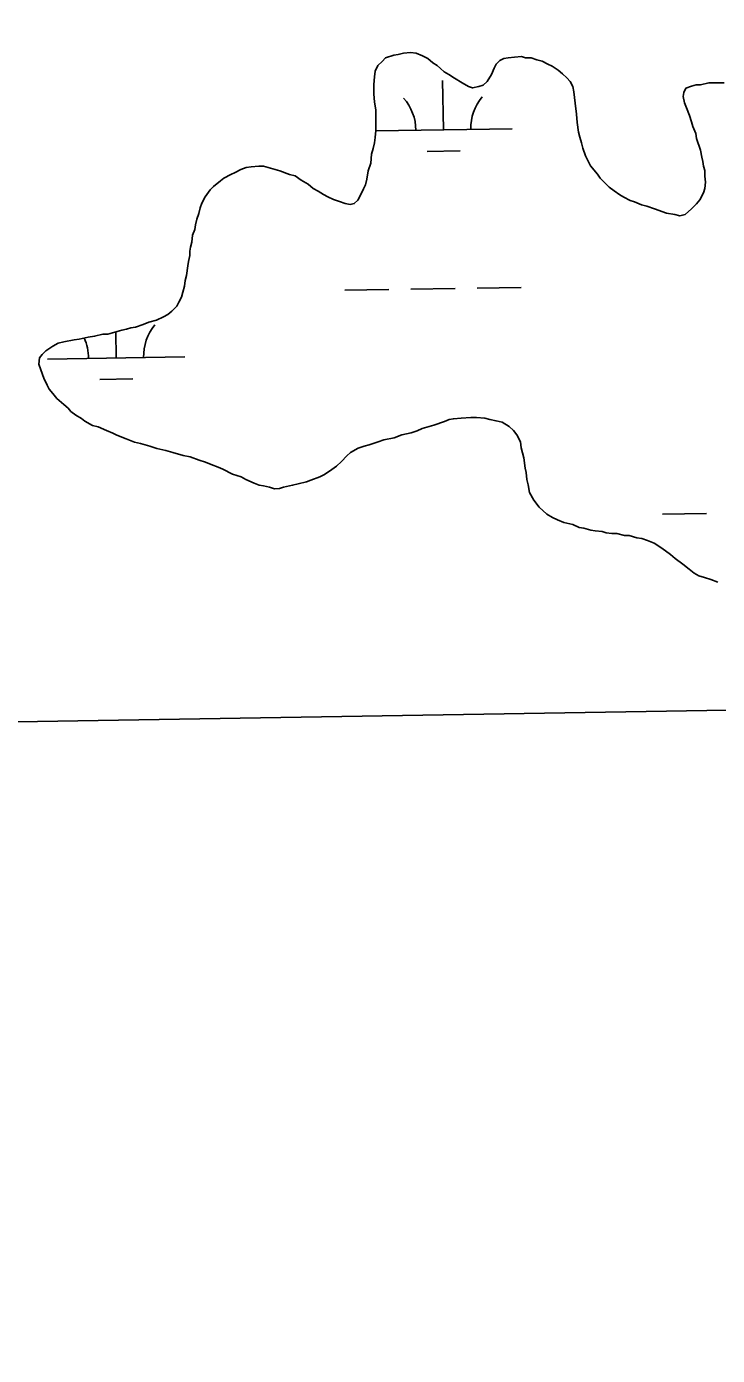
# Model space of a CAD drawing. Extents: x 3855477 to 3893699, y 299188 to 325115.
# Drawn here: x 3888008 to 3888510, y 304617 to 305583 of the extents above; entities that cross this region are included whole.
import ezdxf

# ---------------------------------------------------------------- set-up
doc = ezdxf.new("R2010")
doc.units = 0
for name, color, linetype in [('V-GRID-FRAM', 7, 'Continuous'), ('V-TOPO-SHOR', 7, 'Continuous'), ('V-WETL-SWMP', 7, 'Continuous')]:
    doc.layers.add(name, color=color, linetype=linetype)

msp = doc.modelspace()

# ---------------------------------------------------------------- linework, layer by layer
at = {"layer": 'V-GRID-FRAM'}
msp.add_lwpolyline([(3859445.33, 322796.98), (3891292.64, 323315.82), (3891596.75, 305135.92), (3859733.58, 304616.82), (3859445.33, 322796.98)], dxfattribs=at)
at = {"layer": 'V-TOPO-SHOR'}
for points in [[(3888180.42, 305481.27), (3888187, 305479.25), (3888192.07, 305477.73), (3888199.16, 305475.21), (3888203.21, 305474.2), (3888207.77, 305471.17), (3888212.84, 305468.14), (3888216.39, 305465.1), (3888219.94, 305463.08), (3888223.99, 305460.55), (3888227.03, 305459.04), (3888231.09, 305457.02), (3888235.65, 305455.5), (3888239.7, 305453.99), (3888243.24, 305453.48), (3888246.28, 305453.99), (3888248.81, 305456.53), (3888250.83, 305460.08), (3888252.85, 305464.64), (3888254.37, 305467.68), (3888255.38, 305471.73), (3888256.38, 305477.81), (3888258.4, 305483.38), (3888258.9, 305489.96), (3888259.91, 305494.02), (3888260.92, 305498.07), (3888261.42, 305502.12), (3888261.92, 305507.18), (3888261.91, 305513.26), (3888261.91, 305518.33), (3888261.9, 305521.87), (3888260.88, 305527.95), (3888260.37, 305533.52), (3888260.37, 305537.57), (3888260.36, 305540.6), (3888260.86, 305546.17), (3888261.36, 305550.23), (3888263.39, 305554.28), (3888266.42, 305557.33), (3888268.95, 305559.86), (3888275.02, 305561.89), (3888278.06, 305562.4), (3888282.11, 305563.42), (3888287.17, 305563.93), (3888291.23, 305563.43), (3888295.79, 305561.41), (3888299.84, 305559.39), (3888303.39, 305556.35), (3888306.43, 305554.33), (3888308.96, 305552.31), (3888311.5, 305549.78), (3888315.04, 305547.76), (3888319.1, 305545.23), (3888324.67, 305541.69), (3888329.23, 305539.16), (3888332.27, 305538.16), (3888336.83, 305539.17), (3888339.87, 305540.19), (3888342.9, 305542.72), (3888345.94, 305547.79), (3888347.96, 305552.35), (3888349.47, 305555.39), (3888352, 305557.93), (3888355.04, 305559.45), (3888358.08, 305559.96), (3888362.63, 305560.47), (3888367.7, 305560.98), (3888370.73, 305559.98), (3888374.79, 305559.98), (3888378.84, 305558.47), (3888382.89, 305557.46), (3888386.95, 305555.43), (3888389.99, 305553.92), (3888394.55, 305550.89), (3888397.59, 305548.36), (3888400.63, 305545.32), (3888403.17, 305542.79), (3888405.19, 305539.25), (3888405.7, 305535.2), (3888406.73, 305527.1), (3888407.75, 305519), (3888408.26, 305512.92), (3888409.28, 305505.83), (3888410.3, 305502.29), (3888411.32, 305498.24), (3888412.34, 305494.19), (3888414.37, 305488.62), (3888417.92, 305481.54), (3888422.99, 305475.47), (3888425.02, 305472.43), (3888429.08, 305468.38), (3888431.61, 305465.85), (3888435.16, 305463.33), (3888439.21, 305460.29), (3888442.25, 305458.78), (3888446.81, 305456.25), (3888449.85, 305455.24), (3888454.92, 305453.22), (3888458.97, 305452.21), (3888464.54, 305450.19), (3888473.16, 305447.16)], [(3888473.16, 305447.16), (3888479.24, 305446.16), (3888482.78, 305445.15), (3888486.83, 305446.17), (3888491.38, 305450.22), (3888494.92, 305453.77), (3888497.45, 305456.81), (3888499.98, 305461.88), (3888500.99, 305464.92), (3888501.49, 305469.48), (3888500.98, 305474.03), (3888500.97, 305478.09), (3888499.96, 305481.12), (3888499.45, 305484.67), (3888498.94, 305487.71), (3888497.92, 305492.77), (3888494.87, 305501.37), (3888494.36, 305504.92), (3888492.33, 305509.98), (3888491.31, 305513.52), (3888489.79, 305518.08), (3888487.75, 305523.65), (3888486.23, 305527.19), (3888485.21, 305531.75), (3888485.72, 305534.79), (3888487.23, 305537.83), (3888491.28, 305539.35), (3888494.83, 305540.36), (3888497.86, 305540.37), (3888503.94, 305541.9), (3888507.99, 305541.9), (3888515.08, 305541.91)], [(3888214.61, 305252.92), (3888211.57, 305251.9), (3888205.5, 305250.37), (3888201.45, 305249.36), (3888194.86, 305247.83), (3888191.83, 305246.82), (3888188.28, 305246.81), (3888184.73, 305247.82), (3888180.18, 305248.83), (3888177.14, 305249.33), (3888173.59, 305250.85), (3888167.51, 305253.37), (3888163.96, 305255.39), (3888157.88, 305257.41), (3888150.79, 305260.95), (3888147.25, 305262.46), (3888142.18, 305264.48), (3888138.13, 305266), (3888133.57, 305267.51), (3888126.98, 305270.04), (3888121.92, 305271.04), (3888114.32, 305273.06), (3888109.25, 305274.57), (3888102.67, 305276.09), (3888097.6, 305277.6), (3888091.02, 305279.62), (3888086.46, 305280.62), (3888080.38, 305283.15), (3888073.79, 305285.67), (3888070.75, 305287.19), (3888066.19, 305289.21), (3888060.11, 305291.73), (3888056.06, 305292.74), (3888050.48, 305295.77), (3888047.95, 305297.8), (3888043.9, 305300.33), (3888040.35, 305302.85), (3888038.32, 305305.38), (3888035.28, 305307.91), (3888030.21, 305312.46), (3888027.17, 305316.01), (3888024.63, 305319.04), (3888023.11, 305322.08), (3888020.57, 305327.14), (3888018.54, 305333.21), (3888017.01, 305337.26), (3888017.52, 305341.82), (3888019.54, 305344.35), (3888022.07, 305346.89), (3888027.13, 305350.44), (3888031.18, 305352.47), (3888035.23, 305353.49), (3888042.82, 305355.02), (3888046.36, 305355.53), (3888052.95, 305357.05), (3888057.5, 305357.56), (3888063.58, 305359.09), (3888067.12, 305359.1), (3888072.19, 305360.62), (3888077.25, 305362.14), (3888080.79, 305362.65), (3888083.83, 305363.67), (3888087.37, 305364.18), (3888092.94, 305366.21), (3888096.99, 305367.73), (3888102.56, 305369.26), (3888107.62, 305371.8), (3888110.66, 305373.32), (3888113.69, 305375.86), (3888117.23, 305379.41), (3888118.75, 305382.45), (3888120.77, 305385.99), (3888121.78, 305389.54), (3888122.79, 305394.1), (3888123.29, 305398.15), (3888124.3, 305401.7), (3888125.3, 305408.79), (3888125.81, 305411.83), (3888126.81, 305416.39), (3888126.81, 305419.42), (3888127.31, 305422.46), (3888128.32, 305426.01), (3888128.82, 305431.07), (3888130.34, 305435.13), (3888130.84, 305438.67), (3888131.85, 305442.73), (3888133.36, 305446.78), (3888134.37, 305450.83), (3888135.38, 305454.38), (3888137.91, 305458.93), (3888141.45, 305464), (3888143.97, 305466.54), (3888149.03, 305470.6), (3888151.56, 305472.62), (3888156.62, 305475.16), (3888159.66, 305476.68), (3888163.71, 305478.71), (3888167.76, 305480.24), (3888171.3, 305480.75), (3888176.87, 305481.26), (3888180.42, 305481.27)], [(3888510.43, 305178.81), (3888505.36, 305180.84), (3888500.8, 305182.35), (3888496.75, 305183.36), (3888493.21, 305185.38), (3888489.66, 305188.41), (3888485.1, 305191.95), (3888479.52, 305196), (3888475.97, 305199.03), (3888469.89, 305203.58), (3888464.32, 305207.12), (3888459.25, 305209.14), (3888455.2, 305210.65), (3888451.65, 305211.16), (3888446.08, 305212.67), (3888442.53, 305212.66), (3888436.96, 305214.18), (3888433.42, 305214.17), (3888429.37, 305214.68), (3888426.33, 305215.68), (3888421.26, 305216.18), (3888418.22, 305216.69), (3888413.16, 305218.2), (3888409.61, 305218.7), (3888405.05, 305220.73), (3888398.47, 305222.24), (3888393.91, 305224.26), (3888390.36, 305225.77), (3888386.31, 305228.3), (3888380.73, 305233.36), (3888376.67, 305238.42), (3888373.63, 305243.98), (3888372.61, 305249.55), (3888371.59, 305253.6), (3888371.08, 305258.67), (3888370.57, 305261.7), (3888369.55, 305269.3), (3888367.51, 305276.39), (3888367, 305280.94), (3888364.46, 305286), (3888361.93, 305289.04), (3888358.89, 305292.08), (3888353.82, 305295.11), (3888349.26, 305296.11), (3888344.7, 305297.12), (3888341.16, 305298.13), (3888335.08, 305298.63), (3888331.03, 305298.62), (3888323.94, 305298.11), (3888318.37, 305297.6), (3888315.33, 305297.09), (3888311.79, 305295.57), (3888304.19, 305293.02), (3888300.65, 305292.01), (3888295.59, 305290.48), (3888292.04, 305288.96), (3888287.49, 305287.43), (3888280.91, 305285.91), (3888275.34, 305283.88), (3888267.75, 305282.35), (3888263.7, 305280.82), (3888257.12, 305278.79), (3888253.57, 305277.78), (3888249.02, 305276.25), (3888243.45, 305273.21), (3888240.92, 305270.67), (3888236.87, 305266.61), (3888233.33, 305263.07), (3888228.27, 305259.52), (3888224.23, 305256.98), (3888221.19, 305255.46), (3888214.61, 305252.92)]]:
    msp.add_lwpolyline(points, dxfattribs=at)
at = {"layer": 'V-WETL-SWMP'}
for p, q in [((3888311.01, 305507.61), (3888310.42, 305543.61)), ((3888261.88, 305506.81), (3888361, 305508.43)), ((3888299.26, 305491.99), (3888323.26, 305492.38)), ((3888239.49, 305391), (3888271.48, 305391.52)), ((3888287.48, 305391.78), (3888319.48, 305392.3)), ((3888335.48, 305392.56), (3888367.47, 305393.09)), ((3888073.2, 305341.85), (3888072.89, 305360.83)), ((3888023.21, 305341.04), (3888123.2, 305342.67)), ((3888061.46, 305326.23), (3888085.45, 305326.62)), ((3888470.17, 305228.24), (3888502.17, 305228.76))]:
    msp.add_line(p, q, dxfattribs=at)
for points in [[(3888259.91, 305494.02), (3888260.92, 305498.07), (3888261.42, 305502.12), (3888261.92, 305507.18), (3888261.91, 305513.26), (3888261.91, 305518.33), (3888261.9, 305521.87), (3888260.88, 305527.95), (3888260.37, 305533.52), (3888260.37, 305537.57), (3888260.36, 305540.6), (3888260.86, 305546.18), (3888261.36, 305550.23), (3888263.39, 305554.28), (3888266.42, 305557.32), (3888268.95, 305559.86), (3888275.02, 305561.89), (3888278.06, 305562.4), (3888282.11, 305563.42), (3888287.17, 305563.93), (3888291.23, 305563.43), (3888295.79, 305561.41), (3888299.84, 305559.39), (3888303.39, 305556.35), (3888306.43, 305554.33), (3888308.96, 305552.31), (3888311.5, 305549.78), (3888315.04, 305547.76), (3888319.1, 305545.23), (3888324.67, 305541.69), (3888329.23, 305539.16), (3888332.27, 305538.16), (3888336.83, 305539.17), (3888339.87, 305540.19), (3888342.9, 305542.73), (3888345.94, 305547.79), (3888347.96, 305552.35), (3888349.47, 305555.39), (3888352, 305557.93), (3888355.04, 305559.45), (3888358.08, 305559.96), (3888362.63, 305560.47), (3888367.7, 305560.98), (3888370.73, 305559.97), (3888374.79, 305559.98), (3888378.84, 305558.47), (3888382.89, 305557.46), (3888386.95, 305555.43), (3888389.98, 305553.92), (3888394.55, 305550.89), (3888397.59, 305548.36), (3888400.63, 305545.32), (3888403.16, 305542.79), (3888405.19, 305539.25), (3888405.71, 305535.2), (3888406.73, 305527.1), (3888407.75, 305519), (3888408.26, 305512.92), (3888409.28, 305505.83), (3888410.3, 305502.29), (3888411.32, 305498.24), (3888412.33, 305494.19), (3888414.37, 305488.62), (3888417.92, 305481.54), (3888422.99, 305475.47), (3888425.02, 305472.43), (3888429.08, 305468.38), (3888431.61, 305465.85), (3888435.16, 305463.33), (3888439.21, 305460.29), (3888442.25, 305458.78), (3888446.81, 305456.25), (3888449.85, 305455.24), (3888454.92, 305453.22), (3888458.97, 305452.21), (3888464.54, 305450.19), (3888473.16, 305447.16), (3888479.23, 305446.16), (3888482.78, 305445.15), (3888486.83, 305446.17), (3888491.38, 305450.22), (3888494.92, 305453.77), (3888497.45, 305456.81), (3888499.98, 305461.88), (3888500.99, 305464.92), (3888501.49, 305469.48), (3888500.98, 305474.04), (3888500.97, 305478.09), (3888499.96, 305481.12), (3888499.45, 305484.67), (3888498.94, 305487.71), (3888497.92, 305492.77), (3888494.87, 305501.37), (3888494.36, 305504.92), (3888492.33, 305509.98), (3888491.31, 305513.52), (3888489.79, 305518.08), (3888487.75, 305523.65), (3888486.23, 305527.19), (3888485.21, 305531.75), (3888485.72, 305534.79)], [(3888485.72, 305534.79), (3888487.23, 305537.83), (3888491.28, 305539.35), (3888494.83, 305540.37), (3888497.86, 305540.37), (3888503.94, 305541.9), (3888507.99, 305541.9), (3888515.08, 305541.91)], [(3888097.6, 305277.6), (3888091.02, 305279.62), (3888086.46, 305280.62), (3888080.38, 305283.15), (3888073.79, 305285.67), (3888070.75, 305287.19), (3888066.19, 305289.21), (3888060.11, 305291.73), (3888056.06, 305292.74), (3888050.48, 305295.77), (3888047.95, 305297.8), (3888043.9, 305300.33), (3888040.35, 305302.85), (3888038.32, 305305.38), (3888035.28, 305307.91), (3888030.21, 305312.46), (3888027.17, 305316), (3888024.63, 305319.04), (3888023.11, 305322.08), (3888020.57, 305327.14), (3888018.54, 305333.21), (3888017.02, 305337.26), (3888017.52, 305341.82), (3888019.54, 305344.35), (3888022.07, 305346.89), (3888027.13, 305350.44), (3888031.18, 305352.47), (3888035.23, 305353.49), (3888042.82, 305355.02), (3888046.37, 305355.53), (3888052.95, 305357.05), (3888057.5, 305357.56), (3888063.58, 305359.09), (3888067.12, 305359.09), (3888072.19, 305360.62), (3888077.25, 305362.14), (3888080.79, 305362.65), (3888083.83, 305363.67), (3888087.37, 305364.18), (3888092.94, 305366.21), (3888096.99, 305367.74), (3888102.56, 305369.26), (3888107.62, 305371.8), (3888110.66, 305373.32), (3888113.69, 305375.86), (3888117.23, 305379.41), (3888118.75, 305382.45), (3888120.77, 305385.99), (3888121.78, 305389.54), (3888122.79, 305394.1), (3888123.29, 305398.15), (3888124.3, 305401.7), (3888125.3, 305408.79), (3888125.81, 305411.83), (3888126.81, 305416.39), (3888126.81, 305419.42), (3888127.31, 305422.46), (3888128.32, 305426.01), (3888128.82, 305431.07), (3888130.34, 305435.13), (3888130.84, 305438.67), (3888131.85, 305442.72), (3888133.36, 305446.78), (3888134.37, 305450.83), (3888135.38, 305454.38), (3888137.91, 305458.93), (3888141.45, 305464), (3888143.97, 305466.54), (3888149.03, 305470.6), (3888151.56, 305472.62), (3888156.62, 305475.16), (3888159.66, 305476.68), (3888163.71, 305478.71), (3888167.76, 305480.24), (3888171.3, 305480.75), (3888176.87, 305481.26), (3888180.42, 305481.27), (3888187, 305479.25), (3888192.07, 305477.73), (3888199.16, 305475.21), (3888203.21, 305474.2), (3888207.77, 305471.17), (3888212.84, 305468.14), (3888216.39, 305465.1), (3888219.94, 305463.08), (3888223.99, 305460.55), (3888227.03, 305459.04), (3888231.09, 305457.02), (3888235.65, 305455.5), (3888239.7, 305453.99), (3888243.24, 305453.48), (3888246.28, 305453.99), (3888248.81, 305456.53), (3888250.83, 305460.08), (3888252.85, 305464.64), (3888254.37, 305467.68), (3888255.38, 305471.73), (3888256.38, 305477.81), (3888258.4, 305483.38), (3888258.9, 305489.96), (3888259.91, 305494.02)], [(3888510.43, 305178.81), (3888505.36, 305180.83), (3888500.8, 305182.35), (3888496.75, 305183.36), (3888493.21, 305185.38), (3888489.66, 305188.41), (3888485.1, 305191.95), (3888479.52, 305196), (3888475.97, 305199.03), (3888469.89, 305203.58), (3888464.31, 305207.12), (3888459.25, 305209.14), (3888455.2, 305210.65), (3888451.65, 305211.16), (3888446.08, 305212.67), (3888442.53, 305212.66), (3888436.96, 305214.18), (3888433.42, 305214.17), (3888429.37, 305214.68), (3888426.33, 305215.68), (3888421.26, 305216.19), (3888418.22, 305216.69), (3888413.16, 305218.2), (3888409.61, 305218.7), (3888405.05, 305220.73), (3888398.47, 305222.24), (3888393.91, 305224.26), (3888390.36, 305225.77), (3888386.31, 305228.3), (3888380.73, 305233.36), (3888376.67, 305238.42), (3888373.63, 305243.98), (3888372.61, 305249.55), (3888371.59, 305253.6), (3888371.08, 305258.67), (3888370.57, 305261.7), (3888369.55, 305269.3), (3888367.51, 305276.39), (3888367, 305280.94), (3888364.46, 305286), (3888361.93, 305289.04), (3888358.89, 305292.08), (3888353.82, 305295.11), (3888349.26, 305296.11), (3888344.7, 305297.12), (3888341.16, 305298.13), (3888335.08, 305298.63), (3888331.03, 305298.63), (3888323.94, 305298.11), (3888318.37, 305297.6), (3888315.33, 305297.09), (3888311.79, 305295.57), (3888304.19, 305293.03), (3888300.65, 305292.01), (3888295.59, 305290.48), (3888292.04, 305288.96), (3888287.49, 305287.44), (3888280.91, 305285.91), (3888275.34, 305283.88), (3888267.75, 305282.35), (3888263.7, 305280.83), (3888257.12, 305278.79), (3888253.57, 305277.78), (3888249.02, 305276.25), (3888243.45, 305273.21), (3888240.92, 305270.67), (3888236.87, 305266.62), (3888233.33, 305263.07), (3888228.27, 305259.52), (3888224.22, 305256.98), (3888221.19, 305255.46), (3888214.61, 305252.92), (3888211.57, 305251.9), (3888205.5, 305250.38), (3888201.45, 305249.36), (3888194.86, 305247.83), (3888191.83, 305246.82), (3888188.28, 305246.81), (3888184.73, 305247.82), (3888180.18, 305248.83), (3888177.14, 305249.33), (3888173.59, 305250.85), (3888167.51, 305253.37), (3888163.96, 305255.39), (3888157.89, 305257.41), (3888150.79, 305260.95), (3888147.25, 305262.46), (3888142.18, 305264.48), (3888138.13, 305266), (3888133.57, 305267.51), (3888126.98, 305270.04), (3888121.92, 305271.04), (3888114.32, 305273.06), (3888109.25, 305274.57), (3888102.67, 305276.08), (3888097.6, 305277.6)]]:
    msp.add_lwpolyline(points, dxfattribs=at)
for centre, start, end in [((3888255.76, 305507.19), 0.16154, 41.7052), ((3888366.23, 305508.99), 140.16154, 181.7052), ((3888128.43, 305343.23), 140.16154, 181.7052), ((3888017.96, 305341.43), 0.16154, 25.03297)]:
    msp.add_arc(centre, 35.25, start, end, dxfattribs=at)

doc.saveas('drawing.dxf')
